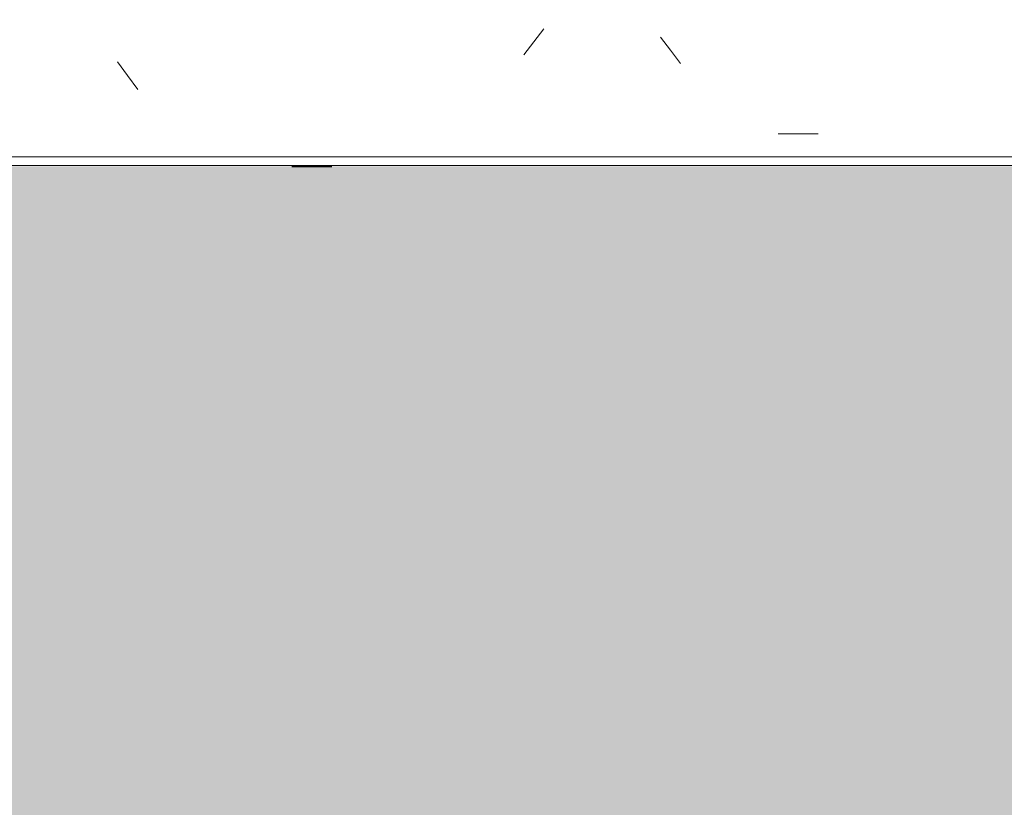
# Model space of a CAD drawing. Header units: millimetres. Extents: x -62808 to 53383, y -26781 to 33271.
# Tile 350 of 656: x -49402 to -48579, y 6623 to 7281. Entities that reach past the tile are written whole.
import ezdxf

# ---------------------------------------------------------------- set-up
doc = ezdxf.new("R2010")
doc.units = ezdxf.units.MM
doc.layers.add('A-FLOR-PATT', color=8, linetype='Continuous', lineweight=25)
doc.layers.add('A-GENM', color=13, linetype='Continuous', lineweight=9)

# ---------------------------------------------------------------- blocks, each defined once
blk = doc.blocks.new('FP_829-PLANTA DE CAIMENTO DE PISOS - 1_ PAV_')
at = {"layer": 'A-GENM', "lineweight": 5}
blk.add_line((-49174.4, 7158.75), (-49140.87, 7158.75), dxfattribs=at)
blk = doc.blocks.new('FP_831-PLANTA DE CAIMENTO DE PISOS - 1_ PAV_')
at = {"layer": 'A-GENM', "lineweight": 5}
blk.add_line((-49174.4, 7158.7), (-49140.87, 7158.7), dxfattribs=at)
blk = doc.blocks.new('FP_833-PLANTA DE CAIMENTO DE PISOS - 1_ PAV_')
at = {"layer": 'A-GENM', "lineweight": 5}
blk.add_line((-49174.4, 7158.65), (-49140.87, 7158.65), dxfattribs=at)
blk = doc.blocks.new('FP_835-PLANTA DE CAIMENTO DE PISOS - 1_ PAV_')
at = {"layer": 'A-GENM', "lineweight": 5}
blk.add_line((-49174.4, 7158.61), (-49140.87, 7158.61), dxfattribs=at)
blk = doc.blocks.new('FP_837-PLANTA DE CAIMENTO DE PISOS - 1_ PAV_')
at = {"layer": 'A-GENM', "lineweight": 5}
blk.add_line((-49174.4, 7158.8), (-49140.87, 7158.8), dxfattribs=at)
blk = doc.blocks.new('FP_839-PLANTA DE CAIMENTO DE PISOS - 1_ PAV_')
at = {"layer": 'A-GENM', "lineweight": 5}
blk.add_line((-49174.4, 7158.85), (-49140.87, 7158.85), dxfattribs=at)
blk = doc.blocks.new('FP_841-PLANTA DE CAIMENTO DE PISOS - 1_ PAV_')
at = {"layer": 'A-GENM', "lineweight": 5}
blk.add_line((-49174.4, 7158.91), (-49140.87, 7158.91), dxfattribs=at)
blk = doc.blocks.new('FP_843-PLANTA DE CAIMENTO DE PISOS - 1_ PAV_')
at = {"layer": 'A-GENM', "lineweight": 5}
blk.add_line((-49174.4, 7158.97), (-49140.87, 7158.97), dxfattribs=at)
blk = doc.blocks.new('FP_845-PLANTA DE CAIMENTO DE PISOS - 1_ PAV_')
at = {"layer": 'A-GENM', "lineweight": 5}
blk.add_line((-49174.4, 7159.03), (-49140.87, 7159.03), dxfattribs=at)
blk = doc.blocks.new('FP_847-PLANTA DE CAIMENTO DE PISOS - 1_ PAV_')
at = {"layer": 'A-GENM', "lineweight": 5}
blk.add_line((-49174.4, 7159.09), (-49140.87, 7159.09), dxfattribs=at)
blk = doc.blocks.new('FP_850-PLANTA DE CAIMENTO DE PISOS - 1_ PAV_')
at = {"layer": 'A-GENM', "lineweight": 5}
blk.add_line((-49174.4, 7158.57), (-49140.87, 7158.57), dxfattribs=at)
blk = doc.blocks.new('FP_852-PLANTA DE CAIMENTO DE PISOS - 1_ PAV_')
at = {"layer": 'A-GENM', "lineweight": 5}
blk.add_line((-49174.4, 7158.54), (-49140.87, 7158.54), dxfattribs=at)
blk = doc.blocks.new('FP_854-PLANTA DE CAIMENTO DE PISOS - 1_ PAV_')
at = {"layer": 'A-GENM', "lineweight": 5}
blk.add_line((-49174.4, 7158.51), (-49140.87, 7158.51), dxfattribs=at)
blk = doc.blocks.new('FP_856-PLANTA DE CAIMENTO DE PISOS - 1_ PAV_')
at = {"layer": 'A-GENM', "lineweight": 5}
blk.add_line((-49174.4, 7158.48), (-49140.87, 7158.48), dxfattribs=at)
blk = doc.blocks.new('FP_858-PLANTA DE CAIMENTO DE PISOS - 1_ PAV_')
at = {"layer": 'A-GENM', "lineweight": 5}
blk.add_line((-49174.4, 7158.46), (-49140.87, 7158.46), dxfattribs=at)
blk = doc.blocks.new('FP_860-PLANTA DE CAIMENTO DE PISOS - 1_ PAV_')
at = {"layer": 'A-GENM', "lineweight": 5}
blk.add_line((-49174.4, 7158.44), (-49140.87, 7158.44), dxfattribs=at)
blk = doc.blocks.new('FP_862-PLANTA DE CAIMENTO DE PISOS - 1_ PAV_')
at = {"layer": 'A-GENM', "lineweight": 5}
blk.add_line((-49174.4, 7158.43), (-49140.87, 7158.43), dxfattribs=at)
blk = doc.blocks.new('FP_865-PLANTA DE CAIMENTO DE PISOS - 1_ PAV_')
at = {"layer": 'A-GENM', "lineweight": 5}
blk.add_line((-49174.4, 7158.42), (-49140.87, 7158.42), dxfattribs=at)
blk = doc.blocks.new('FP_867-PLANTA DE CAIMENTO DE PISOS - 1_ PAV_')
at = {"layer": 'A-GENM', "lineweight": 5}
blk.add_line((-49174.4, 7158.42), (-49140.87, 7158.42), dxfattribs=at)
blk = doc.blocks.new('FP_881-PLANTA DE CAIMENTO DE PISOS - 1_ PAV_')
at = {"layer": 'A-GENM', "lineweight": 5}
for p, q in [((-48963.77, 7273.67), (-48972.15, 7263.06)), ((-48857.91, 7255.92), (-48866.29, 7266.74)), ((-48972.15, 7263.06), (-48980.53, 7252.14)), ((-48849.53, 7244.81), (-48857.91, 7255.92)), ((-49311.47, 7234.84), (-49319.85, 7246.21)), ((-49303.08, 7223.19), (-49311.47, 7234.84)), ((-48768, 7186.15), (-48734.47, 7186.15))]:
    blk.add_line(p, q, dxfattribs=at)
blk = doc.blocks.new('FP_882-PLANTA DE CAIMENTO DE PISOS - 1_ PAV_')
at = {"layer": 'A-GENM', "color": 130, "lineweight": 5}
blk.add_line((-49941.55, 7159.58), (-45259.03, 7159.58), dxfattribs=at)
blk = doc.blocks.new('Brises11 - Brises-5081697-PLANTA DE CAIMENTO DE PISOS - 1_ PAV_')
at = {"layer": 'A-GENM', "color": 130, "lineweight": 5}
blk.add_line((-49941.55, 7166.81), (-45259.03, 7166.81), dxfattribs=at)
for name in ['FP_881-PLANTA DE CAIMENTO DE PISOS - 1_ PAV_', 'FP_882-PLANTA DE CAIMENTO DE PISOS - 1_ PAV_', 'FP_829-PLANTA DE CAIMENTO DE PISOS - 1_ PAV_', 'FP_831-PLANTA DE CAIMENTO DE PISOS - 1_ PAV_', 'FP_833-PLANTA DE CAIMENTO DE PISOS - 1_ PAV_', 'FP_835-PLANTA DE CAIMENTO DE PISOS - 1_ PAV_', 'FP_837-PLANTA DE CAIMENTO DE PISOS - 1_ PAV_', 'FP_839-PLANTA DE CAIMENTO DE PISOS - 1_ PAV_', 'FP_841-PLANTA DE CAIMENTO DE PISOS - 1_ PAV_', 'FP_843-PLANTA DE CAIMENTO DE PISOS - 1_ PAV_', 'FP_845-PLANTA DE CAIMENTO DE PISOS - 1_ PAV_', 'FP_847-PLANTA DE CAIMENTO DE PISOS - 1_ PAV_', 'FP_850-PLANTA DE CAIMENTO DE PISOS - 1_ PAV_', 'FP_852-PLANTA DE CAIMENTO DE PISOS - 1_ PAV_', 'FP_854-PLANTA DE CAIMENTO DE PISOS - 1_ PAV_', 'FP_856-PLANTA DE CAIMENTO DE PISOS - 1_ PAV_', 'FP_858-PLANTA DE CAIMENTO DE PISOS - 1_ PAV_', 'FP_860-PLANTA DE CAIMENTO DE PISOS - 1_ PAV_', 'FP_862-PLANTA DE CAIMENTO DE PISOS - 1_ PAV_', 'FP_865-PLANTA DE CAIMENTO DE PISOS - 1_ PAV_', 'FP_867-PLANTA DE CAIMENTO DE PISOS - 1_ PAV_']:
    blk.add_blockref(name, (0, 0), dxfattribs=at)
blk = doc.blocks.new('BE-PMSa-MOD-ARQ-ESCOLA-EX-000-R_0056_rvt-1-PLANTA DE CAIMENTO DE PISOS - 1_ PAV_')
at = {"layer": 'A-FLOR-PATT', "lineweight": 5}
h = blk.add_hatch(dxfattribs=at)
h.set_pattern_fill('FP_4', color=135, style=0, pattern_type=2)
h.set_pattern_definition([(45, (-18186.55, -4434.14), (0, 212.13203), [450, -150]), (135, (-18080.48, -4328.07), (1e-14, 212.13203), [450, -150])])
h.paths.add_polyline_path([(-7620.63, -25687.42), (-7620.32, -25685.94), (-7616.32, -25685.94), (-7615.76, -25657.48), (-7502.55, -25659.74), (-7502.55, -23934.19), (-7477.55, -23934.19), (-7477.55, -21918.12), (-7502.55, -21918.12), (-7502.55, -16763.12), (-7477.55, -16763.12), (-7477.55, 2311.88), (-2935.55, 2311.88), (-2935.55, 7555.94), (-10508.25, 7555.94), (-10508.25, 7055.94), (-27325.25, 7055.94), (-27325.25, 2311.48), (-27088.05, 2311.48), (-27088.05, 2392.58), (-26712.05, 2392.58), (-26712.05, 2311.48), (-9894.95, 2311.48), (-9894.95, -15523.45), (-9849.95, -15523.45), (-9850.41, -15642.95), (-9894.95, -15642.95), (-9894.95, -25621.42), (-9872.37, -25621.87), (-9872.37, -25665.89), (-7620.73, -25687.42)])
h.paths.add_polyline_path([(-7730.08, -25658.72), (-7770.07, -25657.93), (-7751.36, -24718.11), (-7711.37, -24718.91), (-7718.23, -25063.68)])
h.paths.add_polyline_path([(-9669.69, -25620.12), (-9709.68, -25619.32), (-9690.98, -24679.51), (-9650.99, -24680.3), (-9669.36, -25603.29)])
h.paths.add_polyline_path([(-8711.26, -22732.23), (-8713.64, -22734.73), (-8711.26, -22736.03), (-8711.26, -22733.44)])
h.paths.add_polyline_path([(-8711.26, -22730.4), (-8713.56, -22733.44), (-8711.26, -22731.2)])
h.paths.add_polyline_path([(-8661.26, -22732.23), (-8660.11, -22736.03), (-8658.88, -22734.73), (-8660.11, -22733.44)])
h.paths.add_polyline_path([(-8661.26, -22731.2), (-8661.26, -22732.23), (-8659.87, -22732.23)])
h.paths.add_polyline_path([(-8629.03, -22734.73), (-8631.03, -22732.23), (-8631.21, -22736.61), (-8630.24, -22736.59), (-8629.37, -22735.26)])
h.paths.add_polyline_path([(-8711.26, -22739.06), (-8711.26, -22737.23), (-8713.22, -22737.28), (-8712.14, -22738.27)])
h.paths.add_polyline_path([(-8739.22, -22739.65), (-8741.71, -22738.27), (-8741.93, -22732.23), (-8740.76, -22730.1), (-8733.36, -22729.78), (-8726.31, -22730.4), (-8716.94, -22729.9), (-8711.26, -22729.73), (-8661.26, -22730.4), (-8661.26, -22731.2), (-8645.72, -22729.81), (-8634, -22730.72), (-8631.85, -22730.4), (-8629.46, -22736.03), (-8630.48, -22739.06), (-8631.33, -22738.27), (-8632.2, -22738.29), (-8641.2, -22739.69), (-8656.5, -22739.03), (-8661.26, -22739.22), (-8661.26, -22739.73), (-8736.9, -22739.65)])
h.paths.add_polyline_path([(-27043.05, 2311.48), (-27040.55, 2311.48), (-27040.55, 2342.58), (-26757.05, 2342.58), (-26757.05, 2347.58), (-27043.05, 2346.49), (-27043.05, 2322.58)])
h.paths.add_polyline_path([(-34004.82, 2311.48), (-33529.25, 2311.48), (-33529.25, 6792.88), (-33747.05, 6792.88), (-33747.05, 7647.44), (-37320.55, 7647.44), (-37320.55, 7540.44), (-37758.55, 7540.44), (-37758.55, 7647.44), (-41332.05, 7647.44), (-41332.05, 7303.03), (-41294.07, 7303.03), (-41294.07, 7360.33), (-33786.02, 7359.79), (-33786.02, 7303.03), (-33748.03, 7303.03), (-33748.03, 7233.36), (-33786.02, 7233.36), (-33786.02, 7159.58), (-41294.07, 7160.28), (-41294.07, 7233.36), (-41332.05, 7233.36), (-41332.05, 6792.88), (-41622.05, 6792.88), (-41622.05, 7540.44), (-41753.55, 7540.44), (-41753.55, 7973.44), (-41622.05, 7973.44), (-41622.05, 8847.7), (-44952.05, 8847.7), (-44952.05, 7948.94), (-44844.55, 7948.94), (-44844.55, 7564.94), (-44952.05, 7564.94), (-44952.05, 6792.88), (-45242.05, 6792.88), (-45242.05, 7233.36), (-45259.03, 7233.36), (-45259.03, 7159.58), (-49941.55, 7158.74), (-49941.55, 6792.88), (-50231.55, 6792.88), (-50231.55, 7647.44), (-57817.05, 7647.44), (-57817.05, 7360.33), (-50290.33, 7359.79), (-50290.07, 7303.03), (-50252.35, 7303.03), (-50252.35, 7233.36), (-50290.33, 7233.36), (-50290.33, 7159.58), (-57817.05, 7158.74), (-57817.05, 6792.88), (-57979.55, 6792.88), (-57979.55, 6752.88), (-57990.55, 6752.88), (-57990.55, 5756.05), (-57979.55, 5756.05), (-57979.55, 5716.05), (-57983.05, 5716.05), (-57983.05, 5636.05), (-58037.05, 5636.05), (-58037.05, 3636.05), (-57983.05, 3636.05), (-57983.05, 3556.05), (-57993.05, 3556.05), (-57993.05, 3516.05), (-58004.05, 3516.05), (-58004.05, 2351.48), (-57993.05, 2351.48), (-57993.05, 2311.48), (-52960.86, 2311.48), (-52960.86, 2400.98), (-52558.36, 2400.98), (-52558.36, 2311.48), (-46406.82, 2311.48), (-46406.82, 2387.98), (-46020.82, 2387.98), (-46020.82, 2311.48), (-39870.16, 2311.48), (-39870.16, 2387.58), (-39484.16, 2387.58), (-39484.16, 2311.48), (-34164.84, 2311.48)])
h.paths.add_polyline_path([(-57884.23, 2405.11), (-57910.12, 2408.51), (-57934.23, 2418.5), (-57954.94, 2434.4), (-57970.84, 2455.11), (-57980.83, 2479.22), (-57984.23, 2505.11), (-57980.83, 2530.99), (-57970.84, 2555.11), (-57954.94, 2575.82), (-57934.23, 2591.71), (-57910.12, 2601.7), (-57884.23, 2605.11), (-57858.35, 2601.7), (-57834.23, 2591.71), (-57813.52, 2575.82), (-57797.63, 2555.11), (-57787.26, 2528.11), (-57784.23, 2505.11), (-57787.64, 2479.22), (-57797.63, 2455.11), (-57813.52, 2434.4), (-57834.23, 2418.5), (-57858.35, 2408.51)])
h.paths.add_polyline_path([(-45986.74, 2407.53), (-46012.62, 2410.94), (-46036.74, 2420.93), (-46057.45, 2436.82), (-46073.34, 2457.53), (-46083.33, 2481.65), (-46086.74, 2507.53), (-46083.33, 2533.41), (-46073.34, 2557.53), (-46057.45, 2578.24), (-46036.74, 2594.13), (-46012.01, 2604.2), (-45986.74, 2607.53), (-45960.86, 2604.12), (-45936.74, 2594.13), (-45915.5, 2577.56), (-45900.13, 2557.53), (-45890.14, 2533.41), (-45886.74, 2507.53), (-45890.14, 2481.65), (-45900.13, 2457.53), (-45916.03, 2436.82), (-45936.74, 2420.93), (-45960.86, 2410.94)])
h.paths.add_polyline_path([(-33908.23, 2410.82), (-33934.11, 2414.22), (-33958.23, 2424.21), (-33978.94, 2440.11), (-33994.83, 2460.82), (-34004.82, 2484.93), (-34008.23, 2510.82), (-34004.82, 2536.7), (-33994.83, 2560.82), (-33978.94, 2581.53), (-33958.23, 2597.42), (-33934.11, 2607.41), (-33908.23, 2610.82), (-33882.35, 2607.41), (-33858.23, 2597.42), (-33837.52, 2581.53), (-33821.62, 2560.82), (-33811.63, 2536.7), (-33808.23, 2510.82), (-33811.63, 2484.93), (-33821.62, 2460.82), (-33837.52, 2440.11), (-33858.23, 2424.21), (-33882.35, 2414.22)])
h.paths.add_polyline_path([(-43357.96, 4810.06), (-43355.46, 4807.68), (-43354.17, 4810.06), (-43356.76, 4810.06)])
h.paths.add_polyline_path([(-43359.79, 4810.06), (-43356.76, 4807.76), (-43359, 4810.06)])
h.paths.add_polyline_path([(-43357.96, 4860.06), (-43354.17, 4861.21), (-43355.46, 4862.44), (-43356.76, 4861.21)])
h.paths.add_polyline_path([(-43359, 4860.06), (-43357.96, 4860.06), (-43358, 4861.41)])
h.paths.add_polyline_path([(-43355.46, 4892.29), (-43357.96, 4890.29), (-43353.58, 4890.11), (-43353.61, 4891.08), (-43354.94, 4891.95)])
h.paths.add_polyline_path([(-43351.13, 4810.06), (-43352.96, 4810.06), (-43352.92, 4808.1), (-43351.93, 4809.19)])
h.paths.add_polyline_path([(-43355.46, 4778.87), (-43360.09, 4780.56), (-43360.42, 4787.96), (-43359.79, 4795.02), (-43360.29, 4804.38), (-43360.46, 4810.06), (-43359.79, 4860.06), (-43359, 4860.06), (-43360.38, 4875.6), (-43359.48, 4887.32), (-43359.79, 4889.47), (-43354.17, 4891.86), (-43351.13, 4890.84), (-43351.93, 4889.99), (-43351.91, 4889.12), (-43350.51, 4880.12), (-43351.16, 4864.82), (-43350.98, 4860.06), (-43350.46, 4860.06), (-43351.13, 4779.77), (-43354.17, 4779.14)])
h.paths.add_polyline_path([(-45242.05, 7303.03), (-45242.05, 7750.57), (-45261.55, 7750.57), (-45261.55, 7650.44), (-49809.05, 7650.44), (-49809.05, 7540.44), (-49941.55, 7540.44), (-49941.55, 7360.33), (-45259.03, 7359.79), (-45259.03, 7303.03)])
h.paths.add_polyline_path([(-33902.74, 7378.17), (-33928.63, 7381.58), (-33952.74, 7391.57), (-33973.46, 7407.46), (-33989.35, 7428.17), (-33999.34, 7452.29), (-34002.74, 7478.17), (-33998.64, 7505.74), (-33989.35, 7528.17), (-33973.46, 7548.88), (-33952.74, 7564.77), (-33928.63, 7574.76), (-33902.74, 7578.17), (-33876.86, 7574.76), (-33852.74, 7564.77), (-33832.03, 7548.88), (-33816.14, 7528.17), (-33806.15, 7504.05), (-33802.74, 7478.17), (-33806.15, 7452.29), (-33816.14, 7428.17), (-33832.03, 7407.46), (-33852.74, 7391.57), (-33876.86, 7381.58)])
h.paths.add_polyline_path([(-57704.12, 7403.17), (-57730.01, 7406.58), (-57754.12, 7416.57), (-57774.83, 7432.46), (-57790.73, 7453.17), (-57800.72, 7477.29), (-57803.79, 7505.74), (-57800.72, 7529.05), (-57790.73, 7553.17), (-57774.83, 7573.88), (-57754.12, 7589.78), (-57730.01, 7599.77), (-57704.12, 7603.17), (-57678.24, 7599.77), (-57654.12, 7589.78), (-57633.41, 7573.88), (-57617.52, 7553.17), (-57607.53, 7529.05), (-57604.12, 7503.17), (-57607.53, 7477.29), (-57617.52, 7453.17), (-57633.41, 7432.46), (-57654.12, 7416.57), (-57678.24, 7406.58)])
h.paths.add_polyline_path([(-41174.56, 7436.7), (-41200.44, 7440.11), (-41224.56, 7450.1), (-41245.27, 7465.99), (-41261.16, 7486.7), (-41271.15, 7510.82), (-41274.56, 7536.7), (-41271.15, 7562.58), (-41261.16, 7586.7), (-41245.27, 7607.41), (-41224.56, 7623.3), (-41200.44, 7633.29), (-41174.56, 7636.7), (-41148.68, 7633.29), (-41124.56, 7623.3), (-41103.85, 7607.41), (-41087.96, 7586.7), (-41077.97, 7562.58), (-41074.56, 7536.7), (-41077.97, 7510.82), (-41087.96, 7486.7), (-41103.85, 7465.99), (-41124.56, 7450.1), (-41148.68, 7440.11)])
h.paths.add_polyline_path([(-33320.87, 7969.28), (-31276.43, 7969.28), (-31276.43, 13565.88), (-1592.55, 13565.88), (-1592.55, 16651.88), (-1626.55, 16651.88), (-1626.55, 16686.38), (-7087.55, 16686.38), (-7087.55, 16651.88), (-7471.55, 16651.88), (-7471.55, 16686.38), (-10558.55, 16686.38), (-10558.55, 16625.88), (-11000.55, 16625.88), (-11000.55, 16686.38), (-18577.55, 16686.38), (-18577.55, 16651.88), (-18961.55, 16651.88), (-18961.55, 16686.38), (-22082.55, 16686.38), (-22082.55, 16651.88), (-22466.55, 16651.88), (-22466.55, 16686.38), (-30072.55, 16686.38), (-30072.55, 16651.88), (-30456.55, 16651.88), (-30456.55, 16686.38), (-33337.55, 16686.38), (-33337.55, 15656.88), (-33352.55, 15656.88), (-33352.55, 15266.88), (-33337.55, 15266.88), (-33337.55, 7973.44), (-33325.55, 7973.44), (-33325.55, 7969.28)])
h.paths.add_polyline_path([(-7483.35, 13017.88), (-7295.55, 13017.88), (-7295.55, 13065.88), (-7685.55, 13065.88), (-7685.55, 13017.88), (-7497.75, 13017.88)])
h.paths.add_polyline_path([(-28036.12, 13017.88), (-28020.42, 13017.88), (-28020.42, 13065.88), (-28410.42, 13065.88), (-28410.42, 13017.88), (-28065.42, 13017.88)])
h.paths.add_polyline_path([(-2642.87, 13042.38), (-2430.42, 13042.38), (-2430.42, 13065.88), (-2868.42, 13065.88), (-2868.42, 13042.38), (-2655.97, 13042.38)])
h.paths.add_polyline_path([(-25689.55, 13046.88), (-25674.55, 13046.88), (-25674.55, 13065.88), (-26116.55, 13065.88), (-26116.55, 13046.88), (-25719.55, 13046.88)])
h.paths.add_polyline_path([(-13416.55, 13046.88), (-12929.55, 13046.88), (-12929.55, 13065.88), (-13416.55, 13065.88)])
h.paths.add_polyline_path([(-14489.55, 13046.88), (-14474.55, 13046.88), (-14474.55, 13065.88), (-14916.55, 13065.88), (-14916.55, 13046.88), (-14519.55, 13046.88)])
h.paths.add_polyline_path([(-20314.55, 13046.88), (-20249.55, 13046.88), (-20249.55, 13065.88), (-20691.55, 13065.88), (-20691.55, 13046.88), (-20370.58, 13046.88)])
h.paths.add_polyline_path([(-8501.69, 14834.13), (-8499.19, 14836.13), (-8503.57, 14836.31), (-8503.55, 14835.34), (-8502.21, 14834.47)])
h.paths.add_polyline_path([(-8499.19, 14866.36), (-8502.98, 14865.21), (-8501.69, 14863.98), (-8500.39, 14865.21)])
h.paths.add_polyline_path([(-8504.19, 14916.36), (-8500.39, 14917.51), (-8501.69, 14918.74), (-8502.98, 14917.51)])
h.paths.add_polyline_path([(-8501.69, 14921.12), (-8498.15, 14916.36), (-8498.17, 14917.25), (-8500.48, 14919.79)])
h.paths.add_polyline_path([(-8506.02, 14916.36), (-8504.19, 14916.36), (-8504.24, 14918.32), (-8505.22, 14917.24)])
h.paths.add_polyline_path([(-8501.69, 14834.13), (-8506.02, 14835.58), (-8505.22, 14836.43), (-8505.24, 14837.31), (-8506.64, 14846.3), (-8505.99, 14861.6), (-8506.18, 14866.36), (-8506.69, 14866.36), (-8506.02, 14946.65), (-8499.19, 14947.03), (-8497.06, 14945.86), (-8496.73, 14938.46), (-8497.36, 14931.41), (-8496.86, 14922.04), (-8496.69, 14916.36), (-8497.36, 14866.36), (-8498.15, 14866.36), (-8496.77, 14850.82), (-8497.67, 14839.11), (-8497.36, 14836.95), (-8500.39, 14834.56)])
h.paths.add_polyline_path([(-21087.2, 14834.13), (-21084.7, 14836.13), (-21089.08, 14836.31), (-21089.06, 14835.34), (-21087.73, 14834.47)])
h.paths.add_polyline_path([(-21084.7, 14866.36), (-21088.5, 14865.21), (-21087.2, 14863.98), (-21085.91, 14865.21)])
h.paths.add_polyline_path([(-21089.7, 14916.36), (-21085.91, 14917.51), (-21087.2, 14918.74), (-21088.5, 14917.51)])
h.paths.add_polyline_path([(-21087.2, 14921.12), (-21083.67, 14916.36), (-21083.68, 14917.25), (-21085.99, 14919.79)])
h.paths.add_polyline_path([(-21091.53, 14916.36), (-21089.7, 14916.36), (-21089.7, 14918.37), (-21090.74, 14917.24)])
h.paths.add_polyline_path([(-21087.2, 14834.13), (-21091.53, 14835.58), (-21090.74, 14836.43), (-21090.76, 14837.31), (-21092.16, 14846.3), (-21091.5, 14861.6), (-21091.69, 14866.36), (-21092.2, 14866.36), (-21091.53, 14946.65), (-21084.7, 14947.03), (-21082.58, 14945.86), (-21082.25, 14938.46), (-21082.87, 14931.41), (-21082.37, 14922.04), (-21082.2, 14916.36), (-21082.87, 14866.36), (-21083.67, 14866.36), (-21082.29, 14850.82), (-21083.19, 14839.11), (-21082.87, 14836.95), (-21085.91, 14834.56)])
h.paths.add_polyline_path([(-30958.75, 14888.86), (-30959.9, 14892.66), (-30961.13, 14891.36), (-30959.9, 14890.07)])
h.paths.add_polyline_path([(-30963.51, 14891.36), (-30958.75, 14894.9), (-30959.64, 14894.88), (-30962.17, 14892.57)])
h.paths.add_polyline_path([(-30958.75, 14887.03), (-30958.75, 14888.86), (-30960.76, 14888.86), (-30959.62, 14887.83)])
h.paths.add_polyline_path([(-30908.75, 14893.86), (-30907.6, 14890.07), (-30906.37, 14891.36), (-30907.6, 14892.66)])
h.paths.add_polyline_path([(-30908.75, 14894.9), (-30908.75, 14893.86), (-30907.35, 14893.86)])
h.paths.add_polyline_path([(-30876.51, 14891.36), (-30878.52, 14893.86), (-30878.7, 14889.48), (-30877.72, 14889.5), (-30876.86, 14890.84)])
h.paths.add_polyline_path([(-30958.75, 14886.36), (-30958.75, 14887.03), (-30972.45, 14886.81), (-30977.45, 14887.03), (-30986.71, 14886.45), (-30989.2, 14887.83), (-30989.42, 14893.86), (-30988.25, 14895.99), (-30980.84, 14896.32), (-30973.79, 14895.69), (-30964.43, 14896.19), (-30958.75, 14896.36), (-30908.75, 14895.69), (-30908.75, 14894.9), (-30893.21, 14896.28), (-30881.49, 14895.38), (-30879.33, 14895.69), (-30876.95, 14890.07), (-30877.97, 14887.03), (-30878.81, 14887.83), (-30879.69, 14887.81), (-30888.68, 14886.41), (-30903.99, 14887.06), (-30908.75, 14886.87), (-30908.75, 14886.36)])
h.paths.add_polyline_path([(-33368.86, 16805.88), (-33352.55, 16805.88), (-33352.55, 16845.88), (-33457.05, 16845.81), (-33456.81, 16805.88), (-33396.51, 16805.88)])
at = {"layer": 'A-GENM', "color": 90, "lineweight": 5}
blk.add_blockref('Brises11 - Brises-5081697-PLANTA DE CAIMENTO DE PISOS - 1_ PAV_', (0, 0), dxfattribs=at)

msp = doc.modelspace()

# ---------------------------------------------------------------- block references
at = {"lineweight": 5}
msp.add_blockref('BE-PMSa-MOD-ARQ-ESCOLA-EX-000-R_0056_rvt-1-PLANTA DE CAIMENTO DE PISOS - 1_ PAV_', (0, 0), dxfattribs=at)

doc.saveas('drawing.dxf')
